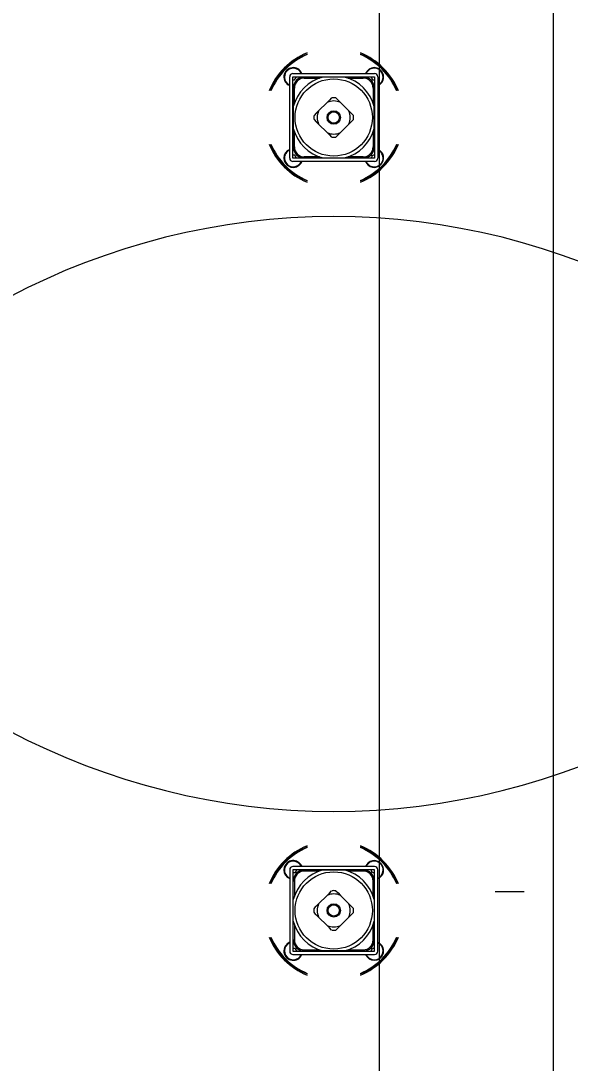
# Model space of a CAD drawing. Extents: x -264222 to -263592, y -1242345 to -1242048.
# Drawn here: x -263795.352 to -263794.878, y -1242164.856 to -1242163.957 of the extents above; entities that cross this region are included whole.
import ezdxf

# ---------------------------------------------------------------- set-up
doc = ezdxf.new("R2010")
doc.units = 0
doc.layers.add('KFA_2D_SITUACIA_DSP', color=7, linetype='Continuous')

msp = doc.modelspace()

# ---------------------------------------------------------------- linework, layer by layer
at = {"layer": 'KFA_2D_SITUACIA_DSP'}
for p, q in [((-263795.04279, -1242101.76909), (-263795.04281, -1242226.99542)), ((-263795.11705, -1242164.00227), (-263795.04675, -1242164.00227)), ((-263795.1199, -1242164.07542), (-263795.1199, -1242164.00512)), ((-263795.11705, -1242164.00512), (-263795.04675, -1242164.00512)), ((-263795.11705, -1242164.07542), (-263795.11705, -1242164.00512)), ((-263795.11705, -1242164.0077), (-263795.1157, -1242164.00784)), ((-263795.11662, -1242164.01293), (-263795.11705, -1242164.01293)), ((-263795.11705, -1242164.01341), (-263795.1167, -1242164.01341)), ((-263795.1157, -1242164.00784), (-263795.1141, -1242164.00561)), ((-263795.1141, -1242164.00561), (-263795.11433, -1242164.00512)), ((-263795.10924, -1242164.00512), (-263795.10924, -1242164.00555)), ((-263795.10876, -1242164.00547), (-263795.10876, -1242164.00512)), ((-263795.10731, -1242164.00535), (-263795.10731, -1242164.0063)), ((-263795.09144, -1242164.00535), (-263795.10731, -1242164.00535)), ((-263795.10731, -1242164.0063), (-263795.09428, -1242164.0063)), ((-263795.08557, -1242164.00535), (-263795.09127, -1242164.00535)), ((-263795.08023, -1242164.00535), (-263795.08557, -1242164.00535)), ((-263795.07505, -1242164.00535), (-263795.08023, -1242164.00535)), ((-263795.07253, -1242164.00535), (-263795.07505, -1242164.00535)), ((-263795.05649, -1242164.00535), (-263795.07237, -1242164.00535)), ((-263795.06953, -1242164.0063), (-263795.05649, -1242164.0063)), ((-263795.05649, -1242164.00535), (-263795.05649, -1242164.0063)), ((-263795.05504, -1242164.00512), (-263795.05505, -1242164.00547)), ((-263795.05457, -1242164.0055), (-263795.05457, -1242164.00512)), ((-263795.05457, -1242164.00555), (-263795.05457, -1242164.0055)), ((-263795.04961, -1242164.00512), (-263795.04971, -1242164.0053)), ((-263795.04971, -1242164.0053), (-263795.04838, -1242164.00769)), ((-263795.04838, -1242164.00769), (-263795.04675, -1242164.00772)), ((-263795.04675, -1242164.01293), (-263795.04719, -1242164.01293)), ((-263795.0471, -1242164.01341), (-263795.04675, -1242164.01341)), ((-263795.04675, -1242164.00512), (-263795.04675, -1242164.07542)), ((-263795.0439, -1242164.00512), (-263795.0439, -1242164.07542)), ((-263795.0439, -1242164.01281), (-263795.04257, -1242164.01211)), ((-263795.04257, -1242164.01211), (-263795.04126, -1242164.01105)), ((-263795.11682, -1242164.01485), (-263795.11586, -1242164.01485)), ((-263795.11682, -1242164.01485), (-263795.11682, -1242164.03073)), ((-263795.11586, -1242164.02789), (-263795.11586, -1242164.01485)), ((-263795.04794, -1242164.01485), (-263795.04794, -1242164.02789)), ((-263795.04699, -1242164.01485), (-263795.04794, -1242164.01485)), ((-263795.04699, -1242164.03073), (-263795.04699, -1242164.01485)), ((-263795.11682, -1242164.0309), (-263795.11682, -1242164.0366)), ((-263795.08769, -1242164.02725), (-263795.09492, -1242164.03448)), ((-263795.08563, -1242164.02519), (-263795.08769, -1242164.02725)), ((-263795.08371, -1242164.02326), (-263795.08563, -1242164.02519)), ((-263795.07815, -1242164.02521), (-263795.0801, -1242164.02326)), ((-263795.07612, -1242164.02725), (-263795.07815, -1242164.02521)), ((-263795.06888, -1242164.03448), (-263795.07612, -1242164.02725)), ((-263795.04699, -1242164.0366), (-263795.04699, -1242164.0309)), ((-263795.11682, -1242164.0366), (-263795.11682, -1242164.04182)), ((-263795.09696, -1242164.03651), (-263795.09891, -1242164.03846)), ((-263795.09492, -1242164.03448), (-263795.09696, -1242164.03651)), ((-263795.06683, -1242164.03653), (-263795.06888, -1242164.03448)), ((-263795.0649, -1242164.03846), (-263795.06683, -1242164.03653)), ((-263795.04699, -1242164.04194), (-263795.04699, -1242164.0366)), ((-263795.11682, -1242164.04182), (-263795.11682, -1242164.04712)), ((-263795.11682, -1242164.04712), (-263795.11682, -1242164.04964)), ((-263795.11682, -1242164.0498), (-263795.11682, -1242164.06568)), ((-263795.09891, -1242164.04207), (-263795.09698, -1242164.044)), ((-263795.09698, -1242164.044), (-263795.09492, -1242164.04605)), ((-263795.09492, -1242164.04605), (-263795.08769, -1242164.05329)), ((-263795.07612, -1242164.05329), (-263795.06888, -1242164.04605)), ((-263795.06888, -1242164.04605), (-263795.06685, -1242164.04402)), ((-263795.06685, -1242164.04402), (-263795.0649, -1242164.04207)), ((-263795.04699, -1242164.04712), (-263795.04699, -1242164.04194)), ((-263795.04699, -1242164.04964), (-263795.04699, -1242164.04712)), ((-263795.04699, -1242164.06568), (-263795.04699, -1242164.0498)), ((-263795.11586, -1242164.06568), (-263795.11586, -1242164.05264)), ((-263795.08769, -1242164.05329), (-263795.08566, -1242164.05532)), ((-263795.08566, -1242164.05532), (-263795.08371, -1242164.05727)), ((-263795.0801, -1242164.05727), (-263795.07817, -1242164.05534)), ((-263795.07817, -1242164.05534), (-263795.07612, -1242164.05329)), ((-263795.04794, -1242164.05264), (-263795.04794, -1242164.06568)), ((-263795.1167, -1242164.06712), (-263795.11705, -1242164.06713)), ((-263795.11705, -1242164.0676), (-263795.11662, -1242164.0676)), ((-263795.11586, -1242164.06568), (-263795.11682, -1242164.06568)), ((-263795.04794, -1242164.06568), (-263795.04699, -1242164.06568)), ((-263795.04719, -1242164.0676), (-263795.04706, -1242164.0676)), ((-263795.04675, -1242164.06713), (-263795.0471, -1242164.06712)), ((-263795.04706, -1242164.0676), (-263795.04675, -1242164.0676)), ((-263795.1209, -1242164.06878), (-263795.1199, -1242164.06825)), ((-263795.11556, -1242164.07277), (-263795.11705, -1242164.07283)), ((-263795.04675, -1242164.07542), (-263795.11705, -1242164.07542)), ((-263795.11409, -1242164.07509), (-263795.11556, -1242164.07277)), ((-263795.11427, -1242164.07542), (-263795.11409, -1242164.07509)), ((-263795.10924, -1242164.07498), (-263795.10924, -1242164.07542)), ((-263795.10876, -1242164.07542), (-263795.10876, -1242164.07507)), ((-263795.10731, -1242164.07423), (-263795.10731, -1242164.07518)), ((-263795.09428, -1242164.07423), (-263795.10731, -1242164.07423)), ((-263795.10731, -1242164.07518), (-263795.09144, -1242164.07518)), ((-263795.09127, -1242164.07518), (-263795.08557, -1242164.07518)), ((-263795.08557, -1242164.07518), (-263795.08035, -1242164.07518)), ((-263795.08035, -1242164.07518), (-263795.07505, -1242164.07518)), ((-263795.07505, -1242164.07518), (-263795.07253, -1242164.07518)), ((-263795.07237, -1242164.07518), (-263795.05649, -1242164.07518)), ((-263795.05649, -1242164.07423), (-263795.06953, -1242164.07423)), ((-263795.05649, -1242164.07423), (-263795.05649, -1242164.07518)), ((-263795.05505, -1242164.07507), (-263795.05504, -1242164.07542)), ((-263795.05457, -1242164.07542), (-263795.05457, -1242164.07498)), ((-263795.04908, -1242164.07345), (-263795.04942, -1242164.07542)), ((-263795.04675, -1242164.07258), (-263795.04908, -1242164.07345)), ((-263795.04675, -1242164.07827), (-263795.11705, -1242164.07827)), ((-263795.11112, -1242164.08091), (-263795.11006, -1242164.0796)), ((-263795.11006, -1242164.0796), (-263795.10936, -1242164.07827)), ((-263795.04675, -1242164.68626), (-263795.11705, -1242164.68626)), ((-263795.11112, -1242164.68362), (-263795.11006, -1242164.68493)), ((-263795.11006, -1242164.68493), (-263795.10936, -1242164.68626)), ((-263795.1209, -1242164.69575), (-263795.1199, -1242164.69628)), ((-263795.1199, -1242164.68911), (-263795.1199, -1242164.75941)), ((-263795.04675, -1242164.68911), (-263795.11705, -1242164.68911)), ((-263795.11705, -1242164.68911), (-263795.11705, -1242164.75941)), ((-263795.11556, -1242164.69176), (-263795.11705, -1242164.6917)), ((-263795.11705, -1242164.69693), (-263795.11662, -1242164.69693)), ((-263795.11409, -1242164.68944), (-263795.11556, -1242164.69176)), ((-263795.11427, -1242164.68911), (-263795.11409, -1242164.68944)), ((-263795.10924, -1242164.68955), (-263795.10924, -1242164.68911)), ((-263795.10876, -1242164.68911), (-263795.10876, -1242164.68946)), ((-263795.10731, -1242164.6903), (-263795.10731, -1242164.68935)), ((-263795.10731, -1242164.68935), (-263795.09144, -1242164.68935)), ((-263795.09428, -1242164.6903), (-263795.10731, -1242164.6903)), ((-263795.09127, -1242164.68935), (-263795.08557, -1242164.68935)), ((-263795.08557, -1242164.68935), (-263795.08035, -1242164.68935)), ((-263795.08035, -1242164.68935), (-263795.07505, -1242164.68935)), ((-263795.07505, -1242164.68935), (-263795.07253, -1242164.68935)), ((-263795.07237, -1242164.68935), (-263795.05649, -1242164.68935)), ((-263795.05649, -1242164.6903), (-263795.06953, -1242164.6903)), ((-263795.05649, -1242164.6903), (-263795.05649, -1242164.68935)), ((-263795.05505, -1242164.68946), (-263795.05504, -1242164.68911)), ((-263795.05457, -1242164.68911), (-263795.05457, -1242164.68955)), ((-263795.04908, -1242164.69108), (-263795.04942, -1242164.68911)), ((-263795.04675, -1242164.69195), (-263795.04908, -1242164.69108)), ((-263795.04719, -1242164.69693), (-263795.04706, -1242164.69693)), ((-263795.04706, -1242164.69693), (-263795.04675, -1242164.69693)), ((-263795.04675, -1242164.75941), (-263795.04675, -1242164.68911)), ((-263795.0439, -1242164.75941), (-263795.0439, -1242164.68911)), ((-263795.1167, -1242164.69741), (-263795.11705, -1242164.6974)), ((-263795.11586, -1242164.69885), (-263795.11682, -1242164.69885)), ((-263795.11682, -1242164.71473), (-263795.11682, -1242164.69885)), ((-263795.11586, -1242164.69885), (-263795.11586, -1242164.71189)), ((-263795.04794, -1242164.71189), (-263795.04794, -1242164.69885)), ((-263795.04794, -1242164.69885), (-263795.04699, -1242164.69885)), ((-263795.04675, -1242164.6974), (-263795.0471, -1242164.69741)), ((-263795.04699, -1242164.69885), (-263795.04699, -1242164.71473)), ((-263795.11682, -1242164.71741), (-263795.11682, -1242164.71489)), ((-263795.09492, -1242164.71848), (-263795.08769, -1242164.71124)), ((-263795.08769, -1242164.71124), (-263795.08566, -1242164.70921)), ((-263795.08566, -1242164.70921), (-263795.08371, -1242164.70726)), ((-263795.0801, -1242164.70726), (-263795.07817, -1242164.70919)), ((-263795.07817, -1242164.70919), (-263795.07612, -1242164.71124)), ((-263795.07612, -1242164.71124), (-263795.06888, -1242164.71848)), ((-263795.04699, -1242164.71489), (-263795.04699, -1242164.71741)), ((-263794.94274, -1242164.708), (-263794.91774, -1242164.708)), ((-263795.11682, -1242164.72271), (-263795.11682, -1242164.71741)), ((-263795.11682, -1242164.72793), (-263795.11682, -1242164.72271)), ((-263795.09891, -1242164.72246), (-263795.09698, -1242164.72053)), ((-263795.09698, -1242164.72053), (-263795.09492, -1242164.71848)), ((-263795.06888, -1242164.71848), (-263795.06685, -1242164.72051)), ((-263795.06685, -1242164.72051), (-263795.0649, -1242164.72246)), ((-263795.04699, -1242164.71741), (-263795.04699, -1242164.72259)), ((-263795.04699, -1242164.72259), (-263795.04699, -1242164.72793)), ((-263795.11682, -1242164.73363), (-263795.11682, -1242164.72793)), ((-263795.09696, -1242164.72802), (-263795.09891, -1242164.72607)), ((-263795.09492, -1242164.73005), (-263795.09696, -1242164.72802)), ((-263795.08769, -1242164.73728), (-263795.09492, -1242164.73005)), ((-263795.06888, -1242164.73005), (-263795.07612, -1242164.73728)), ((-263795.06683, -1242164.72799), (-263795.06888, -1242164.73005)), ((-263795.0649, -1242164.72607), (-263795.06683, -1242164.72799)), ((-263795.04699, -1242164.72793), (-263795.04699, -1242164.73363)), ((-263795.11682, -1242164.74967), (-263795.11682, -1242164.7338)), ((-263795.11586, -1242164.73664), (-263795.11586, -1242164.74967)), ((-263795.08563, -1242164.73934), (-263795.08769, -1242164.73728)), ((-263795.08371, -1242164.74127), (-263795.08563, -1242164.73934)), ((-263795.07815, -1242164.73932), (-263795.0801, -1242164.74127)), ((-263795.07612, -1242164.73728), (-263795.07815, -1242164.73932)), ((-263795.04794, -1242164.74967), (-263795.04794, -1242164.73664)), ((-263795.04699, -1242164.7338), (-263795.04699, -1242164.74967)), ((-263795.11705, -1242164.75112), (-263795.1167, -1242164.75112)), ((-263795.11682, -1242164.74967), (-263795.11586, -1242164.74967)), ((-263795.04699, -1242164.74967), (-263795.04794, -1242164.74967)), ((-263795.0471, -1242164.75112), (-263795.04675, -1242164.75112)), ((-263795.11662, -1242164.7516), (-263795.11705, -1242164.7516)), ((-263795.11705, -1242164.75683), (-263795.1157, -1242164.75669)), ((-263795.11705, -1242164.75941), (-263795.04675, -1242164.75941)), ((-263795.1157, -1242164.75669), (-263795.1141, -1242164.75892)), ((-263795.1141, -1242164.75892), (-263795.11433, -1242164.75941)), ((-263795.10924, -1242164.75941), (-263795.10924, -1242164.75898)), ((-263795.10876, -1242164.75906), (-263795.10876, -1242164.75941)), ((-263795.10731, -1242164.75822), (-263795.09428, -1242164.75822)), ((-263795.10731, -1242164.75917), (-263795.10731, -1242164.75822)), ((-263795.09144, -1242164.75917), (-263795.10731, -1242164.75917)), ((-263795.08557, -1242164.75917), (-263795.09127, -1242164.75917)), ((-263795.08023, -1242164.75917), (-263795.08557, -1242164.75917)), ((-263795.07505, -1242164.75917), (-263795.08023, -1242164.75917)), ((-263795.07253, -1242164.75917), (-263795.07505, -1242164.75917)), ((-263795.05649, -1242164.75917), (-263795.07237, -1242164.75917)), ((-263795.06953, -1242164.75822), (-263795.05649, -1242164.75822)), ((-263795.05649, -1242164.75917), (-263795.05649, -1242164.75822)), ((-263795.05504, -1242164.75941), (-263795.05505, -1242164.75906)), ((-263795.05457, -1242164.75898), (-263795.05457, -1242164.75903)), ((-263795.05457, -1242164.75903), (-263795.05457, -1242164.75941)), ((-263795.04971, -1242164.75923), (-263795.04838, -1242164.75684)), ((-263795.04961, -1242164.75941), (-263795.04971, -1242164.75923)), ((-263795.04838, -1242164.75684), (-263795.04675, -1242164.75681)), ((-263795.04675, -1242164.7516), (-263795.04719, -1242164.7516)), ((-263795.0439, -1242164.75172), (-263795.04257, -1242164.75242)), ((-263795.04257, -1242164.75242), (-263795.04126, -1242164.75348)), ((-263795.11705, -1242164.76226), (-263795.04675, -1242164.76226))]:
    msp.add_line(p, q, dxfattribs=at)
msp.add_lwpolyline([(-263794.89279, -1242227.38224), (-263808.96779, -1242241.45724), (-263894.96779, -1242241.45724), (-263909.04279, -1242227.38224), (-263909.04279, -1242196.33267), (-263914.14284, -1242196.33267), (-263914.14284, -1242132.43267), (-263909.04279, -1242132.43267), (-263909.04279, -1242101.38223), (-263894.96779, -1242087.30724), (-263808.96779, -1242087.30724), (-263794.89279, -1242101.38223), (-263794.89279, -1242227.38224)], dxfattribs=at)
for centre, radius in [((-263795.0819, -1242164.04027), 0.0333), ((-263795.0819, -1242164.04027), 0.0058), ((-263795.0819, -1242164.04027), 0.00485), ((-263795.0819, -1242164.72426), 0.0333), ((-263795.0819, -1242164.72426), 0.0058), ((-263795.0819, -1242164.72426), 0.00485)]:
    msp.add_circle(centre, radius, dxfattribs=at)
for centre, radius, start, end in [((-263795.0819, -1242164.04027), 0.5985, 324.56502, 215.43498), ((-263795.0819, -1242164.04027), 0.06033, 112.3532, 157.64681), ((-263795.0819, -1242164.04027), 0.05938, 112.73068, 157.26933), ((-263795.0819, -1242164.04027), 0.0589, 112.9244, 157.07559), ((-263795.0819, -1242164.04027), 0.06033, 22.35319, 67.6468), ((-263795.0819, -1242164.04027), 0.05938, 22.73067, 67.26932), ((-263795.0819, -1242164.04027), 0.0589, 22.92441, 67.0756), ((-263795.11683, -1242164.00534), 0.00807, 22.33694, 247.66306), ((-263795.11683, -1242164.00534), 0.0076, 54.35446, 246.18367), ((-263795.11705, -1242164.00512), 0.00285, 90, 180), ((-263795.11683, -1242164.00534), 0.0076, 23.81631, 54.35446), ((-263795.04697, -1242164.00534), 0.00807, 315.00001, 157.66306), ((-263795.04697, -1242164.00534), 0.0076, 119.14976, 156.18369), ((-263795.04697, -1242164.00534), 0.0076, 293.81633, 119.14976), ((-263795.04675, -1242164.00512), 0.00285, 0, 90), ((-263795.0819, -1242164.04027), 0.03615, 105.02021, 164.97977), ((-263795.10731, -1242164.01485), 0.0095, 90, 180), ((-263795.10731, -1242164.01485), 0.00855, 90, 180), ((-263795.0819, -1242164.04027), 0.03615, 15.02023, 74.97979), ((-263795.05649, -1242164.01485), 0.0095, 0, 90), ((-263795.05649, -1242164.01485), 0.00855, 0, 90), ((-263795.0819, -1242164.04027), 0.01425, 66.03947, 113.96053), ((-263795.0819, -1242164.04027), 0.0171, 83.94245, 96.05755), ((-263795.0819, -1242164.04027), 0.0171, 173.94245, 186.05755), ((-263795.0819, -1242164.04027), 0.01425, 156.03949, 203.96051), ((-263795.0819, -1242164.04027), 0.01425, 336.03949, 23.96051), ((-263795.0819, -1242164.04027), 0.0171, 353.94245, 6.05755), ((-263795.0819, -1242164.04027), 0.03615, 195.02023, 254.97979), ((-263795.0819, -1242164.04027), 0.03615, 285.02021, 344.97977), ((-263795.0819, -1242164.04027), 0.01425, 246.03947, 293.96053), ((-263795.0819, -1242164.04027), 0.0171, 263.94245, 276.05755), ((-263795.0819, -1242164.04027), 0.06033, 202.35319, 247.6468), ((-263795.0819, -1242164.04027), 0.05938, 202.73067, 247.26932), ((-263795.0819, -1242164.04027), 0.0589, 202.92441, 247.0756), ((-263795.11683, -1242164.0752), 0.00807, 112.33694, 315.00001), ((-263795.10731, -1242164.06568), 0.0095, 180, 270), ((-263795.10731, -1242164.06568), 0.00855, 180, 270), ((-263795.0819, -1242164.04027), 0.06033, 292.3532, 337.64681), ((-263795.05649, -1242164.06568), 0.00855, 270, 0), ((-263795.05649, -1242164.06568), 0.0095, 270, 0), ((-263795.04697, -1242164.0752), 0.00807, 315.00001, 67.66306), ((-263795.0819, -1242164.04027), 0.0589, 315.00001, 337.07559), ((-263795.0819, -1242164.04027), 0.05938, 315.00001, 337.26933), ((-263795.11683, -1242164.0752), 0.0076, 122.31925, 336.18369), ((-263795.11705, -1242164.07542), 0.00285, 180, 270), ((-263795.04697, -1242164.0752), 0.0076, 203.81631, 66.18367), ((-263795.04675, -1242164.07542), 0.00285, 270, 0), ((-263795.0819, -1242164.04027), 0.0589, 292.9244, 315.00001), ((-263795.0819, -1242164.04027), 0.05938, 292.73068, 315.00001), ((-263795.04697, -1242164.0752), 0.00807, 202.33694, 315.00001), ((-263795.0819, -1242164.72427), 0.5985, 34.26896, 145.73104), ((-263795.0819, -1242164.72426), 0.5985, 144.56502, 35.43498), ((-263795.0819, -1242164.04026), 0.5985, 214.26896, 325.73104), ((-263795.0819, -1242164.72426), 0.06033, 112.3532, 157.64681), ((-263795.0819, -1242164.72426), 0.05938, 112.73068, 157.26933), ((-263795.0819, -1242164.72426), 0.0589, 112.9244, 157.07559), ((-263795.0819, -1242164.72426), 0.06033, 22.35319, 67.6468), ((-263795.0819, -1242164.72426), 0.05938, 44.99999, 67.26932), ((-263795.0819, -1242164.72426), 0.0589, 44.99999, 67.0756), ((-263795.11683, -1242164.68933), 0.00807, 44.99999, 247.66306), ((-263795.11683, -1242164.68933), 0.0076, 23.81631, 237.68075), ((-263795.11705, -1242164.68911), 0.00285, 90, 180), ((-263795.04697, -1242164.68933), 0.00807, 44.99999, 157.66306), ((-263795.04697, -1242164.68933), 0.0076, 293.81633, 156.18369), ((-263795.04675, -1242164.68911), 0.00285, 0, 90), ((-263795.04697, -1242164.68933), 0.00807, 292.33694, 44.99999), ((-263795.0819, -1242164.72426), 0.0589, 22.92441, 44.99999), ((-263795.0819, -1242164.72426), 0.05938, 22.73067, 44.99999), ((-263795.10731, -1242164.69885), 0.0095, 90, 180), ((-263795.0819, -1242164.72426), 0.03615, 105.02021, 164.97977), ((-263795.10731, -1242164.69885), 0.00855, 90, 180), ((-263795.0819, -1242164.72426), 0.03615, 15.02023, 74.97979), ((-263795.05649, -1242164.69885), 0.0095, 0, 90), ((-263795.05649, -1242164.69885), 0.00855, 0, 90), ((-263795.0819, -1242164.72426), 0.01425, 66.03947, 113.96053), ((-263795.0819, -1242164.72426), 0.0171, 83.94245, 96.05755), ((-263795.0819, -1242164.72426), 0.0171, 173.94245, 186.05755), ((-263795.0819, -1242164.72426), 0.01425, 156.03949, 203.96051), ((-263795.0819, -1242164.72426), 0.01425, 336.03949, 23.96051), ((-263795.0819, -1242164.72426), 0.0171, 353.94245, 6.05755), ((-263795.0819, -1242164.72426), 0.03615, 195.02023, 254.97979), ((-263795.0819, -1242164.72426), 0.01425, 246.03947, 293.96053), ((-263795.0819, -1242164.72426), 0.0171, 263.94245, 276.05755), ((-263795.0819, -1242164.72426), 0.03615, 285.02021, 344.97977), ((-263795.0819, -1242164.72426), 0.06033, 202.35319, 247.6468), ((-263795.0819, -1242164.72426), 0.05938, 202.73067, 247.26932), ((-263795.0819, -1242164.72426), 0.0589, 202.92441, 247.0756), ((-263795.10731, -1242164.74967), 0.0095, 180, 270), ((-263795.10731, -1242164.74967), 0.00855, 180, 270), ((-263795.0819, -1242164.72426), 0.06033, 292.3532, 337.64681), ((-263795.0819, -1242164.72426), 0.0589, 292.9244, 337.07559), ((-263795.0819, -1242164.72426), 0.05938, 292.73068, 337.26933), ((-263795.05649, -1242164.74967), 0.00855, 270, 0), ((-263795.05649, -1242164.74967), 0.0095, 270, 0), ((-263795.11683, -1242164.75919), 0.00807, 112.33694, 337.66306), ((-263795.11683, -1242164.75919), 0.0076, 113.81633, 305.64554), ((-263795.11705, -1242164.75941), 0.00285, 180, 270), ((-263795.04697, -1242164.75919), 0.00807, 202.33694, 44.99999), ((-263795.04697, -1242164.75919), 0.0076, 240.85024, 66.18367), ((-263795.04675, -1242164.75941), 0.00285, 270, 0), ((-263795.11683, -1242164.75919), 0.0076, 305.64554, 336.18369), ((-263795.04697, -1242164.75919), 0.0076, 203.81631, 240.85024)]:
    msp.add_arc(centre, radius, start, end, dxfattribs=at)

doc.saveas('drawing.dxf')
